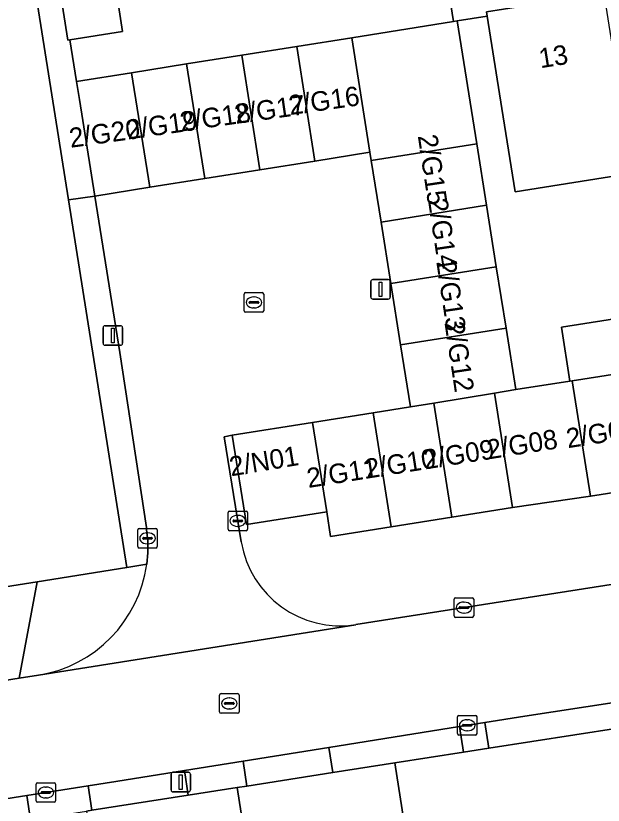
# Model space of a CAD drawing. Extents: x 160077 to 160948, y 386481 to 387498.
# Drawn here: x 160589.14 to 160619.19, y 387316.88 to 387357.26 of the extents above; entities that cross this region are included whole.
import ezdxf

# ---------------------------------------------------------------- set-up
doc = ezdxf.new("R2010")
doc.units = 0
for name, color, linetype in [('IMGEO_Erf', 7, 'Continuous'), ('IMGEO_Kolk', 7, 'Continuous'), ('IMGEO_Lichtmast', 7, 'Continuous'), ('IMGEO_Pand', 7, 'Continuous'), ('IMGEO_Pand_nummerreeks', 7, 'Continuous'), ('IMGEO_Rijbaan_lokaal_open', 7, 'Continuous'), ('IMGEO_Rioolput', 7, 'Continuous'), ('IMGEO_Voetpad_open', 7, 'Continuous')]:
    doc.layers.add(name, color=color, linetype=linetype)

msp = doc.modelspace()

# ---------------------------------------------------------------- linework, layer by layer
at = {"layer": 'IMGEO_Erf'}
for points in [[(160590.023, 387385.936), (160590.944, 387380.011), (160591.865, 387374.08), (160592.782, 387368.173), (160593.707, 387362.22), (160594.602, 387356.453), (160591.91, 387356.034), (160592.249, 387353.904), (160595.065, 387354.351), (160597.881, 387354.799), (160600.696, 387355.246), (160603.512, 387355.693), (160606.328, 387356.141), (160611.533, 387356.968), (160611.249, 387358.786), (160614.194, 387359.246), (160617.393, 387364.36), (160606.344, 387435.512)], [(160620.694, 387349.207), (160614.678, 387348.251), (160614, 387352.521), (160613.25, 387357.241), (160611.723, 387356.998), (160612.722, 387350.711), (160613.222, 387347.568), (160613.721, 387344.424), (160614.22, 387341.28), (160614.72, 387338.137), (160617.486, 387338.574), (160617.05, 387341.331), (160621.826, 387342.084)]]:
    msp.add_lwpolyline(points, dxfattribs=at)
at = {"layer": 'IMGEO_Kolk'}
for p, q in [((160600.823, 387342.172), (160600.823, 387343.024)), ((160600.898, 387343.098), (160601.75, 387343.098)), ((160601.824, 387343.024), (160601.824, 387342.172)), ((160601.082, 387342.592), (160601.082, 387342.604)), ((160601.52, 387342.555), (160601.122, 387342.555)), ((160601.125, 387342.641), (160601.523, 387342.641)), ((160601.311, 387342.878), (160601.336, 387342.878)), ((160601.566, 387342.604), (160601.566, 387342.592)), ((160601.75, 387342.098), (160600.898, 387342.098)), ((160601.334, 387342.318), (160601.309, 387342.318)), ((160599.997, 387330.996), (160599.997, 387331.848)), ((160600.072, 387331.922), (160600.924, 387331.922)), ((160600.485, 387331.702), (160600.51, 387331.702)), ((160600.998, 387331.848), (160600.998, 387330.996)), ((160600.256, 387331.416), (160600.256, 387331.428)), ((160600.694, 387331.379), (160600.296, 387331.379)), ((160600.299, 387331.465), (160600.697, 387331.465)), ((160600.74, 387331.428), (160600.74, 387331.416)), ((160595.379, 387330.105), (160595.379, 387330.957)), ((160595.454, 387331.031), (160596.306, 387331.031)), ((160595.867, 387330.811), (160595.892, 387330.811)), ((160596.38, 387330.957), (160596.38, 387330.105)), ((160600.924, 387330.922), (160600.072, 387330.922)), ((160600.508, 387331.142), (160600.483, 387331.142)), ((160595.638, 387330.525), (160595.638, 387330.537)), ((160596.076, 387330.488), (160595.678, 387330.488)), ((160595.681, 387330.574), (160596.079, 387330.574)), ((160596.122, 387330.537), (160596.122, 387330.525)), ((160596.306, 387330.031), (160595.454, 387330.031)), ((160595.89, 387330.251), (160595.865, 387330.251)), ((160611.566, 387326.56), (160611.566, 387327.412)), ((160611.641, 387327.486), (160612.493, 387327.486)), ((160612.054, 387327.266), (160612.079, 387327.266)), ((160612.567, 387327.412), (160612.567, 387326.56)), ((160611.825, 387326.98), (160611.825, 387326.992)), ((160612.263, 387326.943), (160611.865, 387326.943)), ((160611.868, 387327.029), (160612.266, 387327.029)), ((160612.309, 387326.992), (160612.309, 387326.98)), ((160612.493, 387326.486), (160611.641, 387326.486)), ((160612.077, 387326.706), (160612.052, 387326.706)), ((160611.732, 387320.542), (160611.732, 387321.394)), ((160611.807, 387321.468), (160612.659, 387321.468)), ((160612.22, 387321.248), (160612.245, 387321.248)), ((160612.733, 387321.394), (160612.733, 387320.542)), ((160611.991, 387320.962), (160611.991, 387320.974)), ((160612.429, 387320.925), (160612.031, 387320.925)), ((160612.034, 387321.011), (160612.432, 387321.011)), ((160612.243, 387320.688), (160612.218, 387320.688)), ((160612.475, 387320.974), (160612.475, 387320.962)), ((160612.659, 387320.468), (160611.807, 387320.468)), ((160590.18, 387317.102), (160590.18, 387317.954)), ((160590.255, 387318.028), (160591.107, 387318.028)), ((160591.181, 387317.954), (160591.181, 387317.102)), ((160590.439, 387317.522), (160590.439, 387317.534)), ((160590.877, 387317.485), (160590.479, 387317.485)), ((160590.482, 387317.571), (160590.88, 387317.571)), ((160590.668, 387317.808), (160590.693, 387317.808)), ((160590.923, 387317.534), (160590.923, 387317.522)), ((160590.691, 387317.248), (160590.666, 387317.248)), ((160591.107, 387317.028), (160590.255, 387317.028))]:
    msp.add_line(p, q, dxfattribs=at)
for points in [[(160600.823, 387342.172), (160600.823, 387343.024)], [(160600.898, 387343.098), (160601.75, 387343.098)], [(160601.824, 387343.024), (160601.824, 387342.172)], [(160601.75, 387342.098), (160600.898, 387342.098)], [(160599.997, 387330.996), (160599.997, 387331.848)], [(160600.072, 387331.922), (160600.924, 387331.922)], [(160600.998, 387331.848), (160600.998, 387330.996)], [(160595.379, 387330.105), (160595.379, 387330.957)], [(160595.454, 387331.031), (160596.306, 387331.031)], [(160596.38, 387330.957), (160596.38, 387330.105)], [(160600.924, 387330.922), (160600.072, 387330.922)], [(160596.306, 387330.031), (160595.454, 387330.031)], [(160611.566, 387326.56), (160611.566, 387327.412)], [(160611.641, 387327.486), (160612.493, 387327.486)], [(160612.567, 387327.412), (160612.567, 387326.56)], [(160612.493, 387326.486), (160611.641, 387326.486)], [(160611.732, 387320.542), (160611.732, 387321.394)], [(160611.807, 387321.468), (160612.659, 387321.468)], [(160612.733, 387321.394), (160612.733, 387320.542)], [(160612.659, 387320.468), (160611.807, 387320.468)], [(160590.18, 387317.102), (160590.18, 387317.954)], [(160590.255, 387318.028), (160591.107, 387318.028)], [(160591.181, 387317.954), (160591.181, 387317.102)], [(160591.107, 387317.028), (160590.255, 387317.028)]]:
    msp.add_lwpolyline(points, dxfattribs=at)
for centre, radius, start, end in [((160600.9, 387343.022), 0.0765, 91.552, 178.448), ((160600.9, 387343.022), 0.0765, 91.552, 178.448), ((160601.748, 387343.022), 0.0765, 1.552, 88.448), ((160601.748, 387343.022), 0.0765, 1.552, 88.448), ((160601.122, 387342.601), 0.0403, 85.8775, 175.7526), ((160601.119, 387342.591), 0.0366, 178.938, 274.7102), ((160601.523, 387342.598), 0.043, 264.8664, 352.4533), ((160601.527, 387342.603), 0.0386, 1.7309, 96.639), ((160600.9, 387342.174), 0.0765, 181.552, 268.448), ((160600.9, 387342.174), 0.0765, 181.552, 268.448), ((160601.748, 387342.174), 0.0765, 271.552, 358.448), ((160601.748, 387342.174), 0.0765, 271.552, 358.448), ((160600.074, 387331.846), 0.0765, 91.552, 178.448), ((160600.074, 387331.846), 0.0765, 91.552, 178.448), ((160600.922, 387331.846), 0.0765, 1.552, 88.448), ((160600.922, 387331.846), 0.0765, 1.552, 88.448), ((160600.296, 387331.425), 0.0403, 85.8775, 175.7526), ((160600.293, 387331.415), 0.0366, 178.938, 274.7102), ((160600.697, 387331.422), 0.043, 264.8664, 352.4533), ((160600.701, 387331.427), 0.0386, 1.7309, 96.639), ((160595.456, 387330.955), 0.0765, 91.552, 178.448), ((160595.456, 387330.955), 0.0765, 91.552, 178.448), ((160596.304, 387330.955), 0.0765, 1.552, 88.448), ((160596.304, 387330.955), 0.0765, 1.552, 88.448), ((160600.074, 387330.998), 0.0765, 181.552, 268.448), ((160600.074, 387330.998), 0.0765, 181.552, 268.448), ((160600.922, 387330.998), 0.0765, 271.552, 358.448), ((160600.922, 387330.998), 0.0765, 271.552, 358.448), ((160595.678, 387330.534), 0.0403, 85.8775, 175.7526), ((160595.675, 387330.524), 0.0366, 178.938, 274.7102), ((160596.079, 387330.531), 0.043, 264.8664, 352.4533), ((160596.083, 387330.536), 0.0386, 1.7309, 96.639), ((160595.456, 387330.107), 0.0765, 181.552, 268.448), ((160595.456, 387330.107), 0.0765, 181.552, 268.448), ((160596.304, 387330.107), 0.0765, 271.552, 358.448), ((160596.304, 387330.107), 0.0765, 271.552, 358.448), ((160611.643, 387327.41), 0.0765, 91.552, 178.448), ((160611.643, 387327.41), 0.0765, 91.552, 178.448), ((160612.491, 387327.41), 0.0765, 1.552, 88.448), ((160612.491, 387327.41), 0.0765, 1.552, 88.448), ((160611.865, 387326.989), 0.0403, 85.8775, 175.7526), ((160611.862, 387326.979), 0.0366, 178.938, 274.7102), ((160612.266, 387326.986), 0.043, 264.8664, 352.4533), ((160612.27, 387326.991), 0.0386, 1.7309, 96.639), ((160611.643, 387326.562), 0.0765, 181.552, 268.448), ((160611.643, 387326.562), 0.0765, 181.552, 268.448), ((160612.491, 387326.562), 0.0765, 271.552, 358.448), ((160612.491, 387326.562), 0.0765, 271.552, 358.448), ((160611.809, 387321.392), 0.0765, 91.552, 178.448), ((160611.809, 387321.392), 0.0765, 91.552, 178.448), ((160612.657, 387321.392), 0.0765, 1.552, 88.448), ((160612.657, 387321.392), 0.0765, 1.552, 88.448), ((160612.031, 387320.971), 0.0403, 85.8775, 175.7526), ((160612.028, 387320.961), 0.0366, 178.938, 274.7102), ((160612.432, 387320.968), 0.043, 264.8664, 352.4533), ((160612.436, 387320.973), 0.0386, 1.7309, 96.639), ((160611.809, 387320.544), 0.0765, 181.552, 268.448), ((160611.809, 387320.544), 0.0765, 181.552, 268.448), ((160612.657, 387320.544), 0.0765, 271.552, 358.448), ((160612.657, 387320.544), 0.0765, 271.552, 358.448), ((160590.257, 387317.952), 0.0765, 91.552, 178.448), ((160590.257, 387317.952), 0.0765, 91.552, 178.448), ((160591.105, 387317.952), 0.0765, 1.552, 88.448), ((160591.105, 387317.952), 0.0765, 1.552, 88.448), ((160590.479, 387317.531), 0.0403, 85.8775, 175.7526), ((160590.476, 387317.521), 0.0366, 178.938, 274.7102), ((160590.88, 387317.528), 0.043, 264.8664, 352.4533), ((160590.884, 387317.533), 0.0386, 1.7309, 96.639), ((160590.257, 387317.104), 0.0765, 181.552, 268.448), ((160590.257, 387317.104), 0.0765, 181.552, 268.448), ((160591.105, 387317.104), 0.0765, 271.552, 358.448), ((160591.105, 387317.104), 0.0765, 271.552, 358.448)]:
    msp.add_arc(centre, radius, start, end, dxfattribs=at)
for centre, major_axis, ratio, start_param, end_param in [((160601.31, 387342.598), (-0.387, 0.002), 0.722429, 4.712389, 7.853982), ((160601.335, 387342.598), (-0.39, 0.002), 0.717154, 1.570796, 4.712389), ((160600.484, 387331.422), (-0.387, 0.002), 0.722429, 4.712389, 7.853982), ((160600.509, 387331.422), (-0.39, 0.002), 0.717154, 1.570796, 4.712389), ((160595.866, 387330.531), (-0.387, 0.002), 0.722429, 4.712389, 7.853982), ((160595.891, 387330.531), (-0.39, 0.002), 0.717154, 1.570796, 4.712389), ((160612.053, 387326.986), (-0.387, 0.002), 0.722429, 4.712389, 7.853982), ((160612.078, 387326.986), (-0.39, 0.002), 0.717154, 1.570796, 4.712389), ((160612.219, 387320.968), (-0.387, 0.002), 0.722429, 4.712389, 7.853982), ((160612.244, 387320.968), (-0.39, 0.002), 0.717154, 1.570796, 4.712389), ((160590.667, 387317.528), (-0.387, 0.002), 0.722429, 4.712389, 7.853982), ((160590.692, 387317.528), (-0.39, 0.002), 0.717154, 1.570796, 4.712389)]:
    msp.add_ellipse(centre, major_axis=major_axis, ratio=ratio, start_param=start_param, end_param=end_param, dxfattribs=at)
at = {"layer": 'IMGEO_Lichtmast'}
for p, q in [((160607.403, 387343.768), (160608.193, 387343.768)), ((160608.193, 387343.768), (160607.403, 387343.768)), ((160607.303, 387342.868), (160607.303, 387343.668)), ((160607.303, 387343.668), (160607.303, 387342.868)), ((160608.293, 387343.668), (160608.293, 387342.868)), ((160608.293, 387342.868), (160608.293, 387343.668)), ((160608.193, 387342.768), (160607.403, 387342.768)), ((160607.403, 387342.768), (160608.193, 387342.768)), ((160593.61, 387340.506), (160593.61, 387341.306)), ((160593.61, 387341.306), (160593.61, 387340.506)), ((160593.71, 387341.406), (160594.5, 387341.406)), ((160594.5, 387341.406), (160593.71, 387341.406)), ((160594.6, 387341.306), (160594.6, 387340.506)), ((160594.6, 387340.506), (160594.6, 387341.306)), ((160594.5, 387340.406), (160593.71, 387340.406)), ((160593.71, 387340.406), (160594.5, 387340.406)), ((160597.083, 387317.66), (160597.083, 387318.46)), ((160597.083, 387318.46), (160597.083, 387317.66)), ((160597.183, 387318.56), (160597.973, 387318.56)), ((160597.973, 387318.56), (160597.183, 387318.56)), ((160598.073, 387318.46), (160598.073, 387317.66)), ((160598.073, 387317.66), (160598.073, 387318.46)), ((160597.973, 387317.56), (160597.183, 387317.56)), ((160597.183, 387317.56), (160597.973, 387317.56))]:
    msp.add_line(p, q, dxfattribs=at)
for points in [[(160607.723, 387343.643), (160607.873, 387343.643), (160607.873, 387342.893), (160607.723, 387342.893), (160607.723, 387343.643)], [(160594.03, 387341.281), (160594.18, 387341.281), (160594.18, 387340.531), (160594.03, 387340.531), (160594.03, 387341.281)], [(160597.503, 387318.435), (160597.653, 387318.435), (160597.653, 387317.685), (160597.503, 387317.685), (160597.503, 387318.435)]]:
    msp.add_lwpolyline(points, dxfattribs=at)
for centre, start, end in [((160607.403, 387343.668), 90, 180), ((160607.403, 387343.668), 90, 180), ((160608.193, 387343.668), 0, 90), ((160608.193, 387343.668), 360, 90), ((160607.403, 387342.868), 180, 270), ((160607.403, 387342.868), 180, 270), ((160608.193, 387342.868), 270, 0), ((160608.193, 387342.868), 270, 0), ((160593.71, 387341.306), 90, 180), ((160593.71, 387341.306), 90, 180), ((160594.5, 387341.306), 0, 90), ((160594.5, 387341.306), 360, 90), ((160593.71, 387340.506), 180, 270), ((160593.71, 387340.506), 180, 270), ((160594.5, 387340.506), 270, 0), ((160594.5, 387340.506), 270, 0), ((160597.183, 387318.46), 90, 180), ((160597.183, 387318.46), 90, 180), ((160597.973, 387318.46), 0, 90), ((160597.973, 387318.46), 360, 90), ((160597.183, 387317.66), 180, 270), ((160597.183, 387317.66), 180, 270), ((160597.973, 387317.66), 270, 0), ((160597.973, 387317.66), 270, 0)]:
    msp.add_arc(centre, 0.1, start, end, dxfattribs=at)
at = {"layer": 'IMGEO_Pand'}
for points in [[(160559.841, 387440.996), (160577.677, 387328.687), (160578.044, 387326.376), (160590.229, 387328.311), (160594.824, 387329.041), (160591.839, 387347.839), (160576.464, 387444.648), (160575.523, 387450.574), (160558.743, 387447.909), (160559.684, 387441.983)], [(160593.707, 387362.22), (160590.909, 387361.783), (160591.804, 387356.018), (160591.91, 387356.034), (160594.602, 387356.453)], [(160619.231, 387358.415), (160615.832, 387357.875), (160613.215, 387357.459), (160613.25, 387357.241), (160614, 387352.521), (160614.678, 387348.251), (160620.694, 387349.207)], [(160611.723, 387356.998), (160611.533, 387356.968), (160606.328, 387356.141), (160607.259, 387350.279), (160607.327, 387349.854), (160612.722, 387350.711)], [(160607.259, 387350.279), (160606.328, 387356.141), (160603.512, 387355.693), (160604.443, 387349.832)], [(160604.443, 387349.832), (160603.512, 387355.693), (160600.696, 387355.246), (160601.628, 387349.384)], [(160601.628, 387349.384), (160600.696, 387355.246), (160597.881, 387354.799), (160598.812, 387348.937)], [(160598.812, 387348.937), (160597.881, 387354.799), (160595.065, 387354.351), (160595.997, 387348.489)], [(160595.997, 387348.489), (160595.065, 387354.351), (160592.249, 387353.904), (160592.396, 387352.98), (160593.181, 387348.042)], [(160607.826, 387346.71), (160613.222, 387347.568), (160612.722, 387350.711), (160607.327, 387349.854)], [(160608.326, 387343.567), (160613.721, 387344.424), (160613.222, 387347.568), (160607.826, 387346.71)], [(160608.825, 387340.423), (160614.22, 387341.28), (160613.721, 387344.424), (160608.326, 387343.567)], [(160621.826, 387342.084), (160617.05, 387341.331), (160617.486, 387338.574), (160617.607, 387338.593), (160620.761, 387339.09), (160622.264, 387339.327)], [(160609.329, 387337.253), (160610.523, 387337.449), (160613.623, 387337.957), (160614.72, 387338.137), (160614.22, 387341.28), (160608.825, 387340.423)], [(160617.607, 387338.593), (160618.539, 387332.681), (160621.693, 387333.178), (160620.761, 387339.09)], [(160617.607, 387338.593), (160617.486, 387338.574), (160614.72, 387338.137), (160613.623, 387337.957), (160614.552, 387332.11), (160618.539, 387332.681)], [(160614.552, 387332.11), (160613.623, 387337.957), (160610.523, 387337.449), (160611.45, 387331.617)], [(160611.45, 387331.617), (160610.523, 387337.449), (160609.329, 387337.253), (160607.421, 387336.95), (160608.347, 387331.124)], [(160605.046, 387331.886), (160605.245, 387330.631), (160608.347, 387331.124), (160607.421, 387336.95), (160604.32, 387336.457)], [(160604.32, 387336.457), (160600.209, 387335.804), (160600.935, 387331.233), (160605.046, 387331.886)], [(160636.459, 387322.885), (160636.379, 387323.398), (160619.943, 387320.827), (160613.334, 387319.793), (160612.049, 387319.592), (160608.525, 387319.04), (160611.343, 387301.025), (160622.93, 387302.864), (160639.2, 387305.368), (160638.737, 387308.328), (160638.28, 387311.247)], [(160608.525, 387319.04), (160605.36, 387318.545), (160600.962, 387317.857), (160600.466, 387317.779), (160603.287, 387299.747), (160603.42, 387299.768), (160611.343, 387301.025)], [(160600.466, 387317.779), (160597.963, 387317.388), (160593.033, 387316.617), (160592.757, 387316.573), (160595.582, 387298.519), (160597.569, 387298.841), (160597.909, 387297.035), (160603.701, 387297.911), (160603.42, 387299.768), (160603.287, 387299.747)]]:
    msp.add_lwpolyline(points, close=True, dxfattribs=at)
at = {"layer": 'IMGEO_Rijbaan_lokaal_open'}
for points in [[(160608.326, 387343.567), (160607.826, 387346.71), (160607.327, 387349.854), (160607.259, 387350.279), (160604.443, 387349.832), (160601.628, 387349.384), (160598.812, 387348.937), (160595.997, 387348.489), (160593.181, 387348.042), (160594.461, 387340.032), (160595.821, 387331.086), (160595.836, 387330.983), (160595.889, 387330.39), (160595.89, 387329.795), (160595.837, 387329.202)], [(160600.67, 387330.349), (160599.801, 387335.722), (160600.209, 387335.804), (160604.32, 387336.457), (160607.421, 387336.95), (160609.329, 387337.253), (160608.825, 387340.423), (160608.326, 387343.567)], [(160622.978, 387328.701), (160606.536, 387326.115), (160606.534, 387326.108), (160590.303, 387323.532), (160590.302, 387323.535), (160589.316, 387323.378), (160583.215, 387322.409), (160583.21, 387322.4), (160566.483, 387319.854), (160566.471, 387319.862), (160552.422, 387317.863), (160547.943, 387317.148), (160547.05, 387316.997), (160547.524, 387310.922)], [(160590.302, 387323.535), (160590.303, 387323.532), (160606.534, 387326.108), (160606.536, 387326.115)], [(160585.814, 387316.758), (160589.699, 387317.372), (160592.841, 387317.868), (160594.255, 387318.092), (160597.769, 387318.654), (160600.767, 387319.134), (160605.162, 387319.838), (160611.845, 387320.907), (160613.132, 387321.113), (160615.181, 387321.441), (160619.745, 387322.137)]]:
    msp.add_lwpolyline(points, dxfattribs=at)
for centre, radius, start, end in [((160605.738, 387331.19), 5.137, 189.4201, 278.9374), ((160589.26, 387330.09), 6.637, 279.036, 352.3143)]:
    msp.add_arc(centre, radius, start, end, dxfattribs=at)
at = {"layer": 'IMGEO_Rioolput'}
for p, q in [((160599.564, 387321.658), (160599.564, 387322.51)), ((160599.639, 387322.584), (160600.491, 387322.584)), ((160600.052, 387322.364), (160600.077, 387322.364)), ((160600.565, 387322.51), (160600.565, 387321.658)), ((160599.823, 387322.078), (160599.823, 387322.09)), ((160600.261, 387322.041), (160599.863, 387322.041)), ((160599.866, 387322.127), (160600.264, 387322.127)), ((160600.307, 387322.09), (160600.307, 387322.078)), ((160600.491, 387321.584), (160599.639, 387321.584)), ((160600.075, 387321.804), (160600.05, 387321.804))]:
    msp.add_line(p, q, dxfattribs=at)
for points in [[(160599.564, 387321.658), (160599.564, 387322.51)], [(160599.639, 387322.584), (160600.491, 387322.584)], [(160600.565, 387322.51), (160600.565, 387321.658)], [(160600.491, 387321.584), (160599.639, 387321.584)]]:
    msp.add_lwpolyline(points, dxfattribs=at)
for centre, radius, start, end in [((160599.641, 387322.508), 0.0765, 91.552, 178.448), ((160599.641, 387322.508), 0.0765, 91.552, 178.448), ((160600.489, 387322.508), 0.0765, 1.552, 88.448), ((160600.489, 387322.508), 0.0765, 1.552, 88.448), ((160599.863, 387322.087), 0.0403, 85.8775, 175.7526), ((160599.86, 387322.077), 0.0366, 178.938, 274.7102), ((160600.264, 387322.084), 0.043, 264.8664, 352.4533), ((160600.268, 387322.089), 0.0386, 1.7309, 96.639), ((160599.641, 387321.66), 0.0765, 181.552, 268.448), ((160599.641, 387321.66), 0.0765, 181.552, 268.448), ((160600.489, 387321.66), 0.0765, 271.552, 358.448), ((160600.489, 387321.66), 0.0765, 271.552, 358.448)]:
    msp.add_arc(centre, radius, start, end, dxfattribs=at)
for centre, major_axis, ratio, start_param, end_param in [((160600.051, 387322.084), (-0.387, 0.002), 0.722429, 4.712389, 7.853982), ((160600.076, 387322.084), (-0.39, 0.002), 0.717154, 1.570796, 4.712389)]:
    msp.add_ellipse(centre, major_axis=major_axis, ratio=ratio, start_param=start_param, end_param=end_param, dxfattribs=at)
at = {"layer": 'IMGEO_Voetpad_open'}
for points in [[(160608.89, 387438.447), (160604.266, 387467.887), (160602.326, 387479.554), (160601.448, 387485.066), (160598.969, 387485.166), (160599.864, 387479.342), (160601.786, 387467.986), (160604.327, 387452.552), (160577.727, 387448.173), (160577.315, 387450.866), (160575.523, 387450.574), (160576.464, 387444.648), (160591.839, 387347.839), (160593.181, 387348.042), (160592.396, 387352.98), (160592.249, 387353.904), (160591.91, 387356.034), (160591.804, 387356.018), (160590.909, 387361.783), (160589.984, 387367.74), (160589.067, 387373.643), (160588.146, 387379.574)], [(160641.132, 387336.227), (160640.614, 387336.162), (160637.461, 387335.665), (160634.307, 387335.167), (160631.154, 387334.67), (160628, 387334.173), (160624.846, 387333.676), (160621.693, 387333.178), (160618.539, 387332.681), (160614.552, 387332.11), (160611.45, 387331.617), (160608.347, 387331.124), (160605.245, 387330.631), (160605.046, 387331.886), (160600.935, 387331.233), (160600.209, 387335.804), (160599.801, 387335.722), (160600.67, 387330.349)], [(160606.536, 387326.115), (160622.978, 387328.701), (160641.844, 387331.659), (160641.132, 387336.227)], [(160595.837, 387329.202), (160594.824, 387329.041), (160590.229, 387328.311), (160589.316, 387323.378), (160590.302, 387323.535)], [(160590.229, 387328.311), (160578.044, 387326.376), (160577.677, 387328.687), (160576.656, 387328.501)], [(160583.215, 387322.409), (160589.316, 387323.378), (160590.229, 387328.311)]]:
    msp.add_lwpolyline(points, dxfattribs=at)
for points in [[(160619.146, 387364.633), (160617.393, 387364.36), (160614.194, 387359.246), (160611.249, 387358.786), (160611.533, 387356.968), (160611.723, 387356.998), (160613.25, 387357.241), (160613.215, 387357.459), (160615.832, 387357.875), (160615.625, 387359.181)], [(160595.89, 387329.795), (160595.889, 387330.39), (160595.836, 387330.983), (160595.821, 387331.086), (160594.461, 387340.032), (160593.181, 387348.042), (160591.839, 387347.839), (160594.824, 387329.041), (160595.837, 387329.202)], [(160615.181, 387321.441), (160613.132, 387321.113), (160613.334, 387319.793), (160619.943, 387320.827), (160619.745, 387322.137)], [(160611.845, 387320.907), (160612.049, 387319.592), (160613.334, 387319.793), (160613.132, 387321.113)], [(160605.162, 387319.838), (160605.36, 387318.545), (160608.525, 387319.04), (160612.049, 387319.592), (160611.845, 387320.907)], [(160600.767, 387319.134), (160600.962, 387317.857), (160605.36, 387318.545), (160605.162, 387319.838)], [(160597.769, 387318.654), (160597.963, 387317.388), (160600.466, 387317.779), (160600.962, 387317.857), (160600.767, 387319.134)], [(160594.255, 387318.092), (160592.841, 387317.868), (160593.033, 387316.617), (160597.963, 387317.388), (160597.769, 387318.654)], [(160592.757, 387316.573), (160593.033, 387316.617), (160592.841, 387317.868), (160589.699, 387317.372), (160589.89, 387316.125)], [(160585.814, 387316.758), (160586.003, 387315.517), (160589.89, 387316.125), (160589.699, 387317.372)]]:
    msp.add_lwpolyline(points, close=True, dxfattribs=at)
for centre, radius, start, end in [((160605.738, 387331.19), 5.137, 189.4201, 278.9374), ((160589.26, 387330.09), 6.637, 279.036, 352.3143)]:
    msp.add_arc(centre, radius, start, end, dxfattribs=at)

# ---------------------------------------------------------------- texts
at = {"layer": 'IMGEO_Pand_nummerreeks'}
for s, rotation, p in [('13', 9.0298, (160615.979, 387354.577)), ('2/G16', 7.9593, (160603.172, 387352.181)), ('2/G17', 7.9593, (160600.4, 387351.728)), ('2/G18', 7.9593, (160597.608, 387351.337)), ('2/G19', 7.9593, (160594.874, 387350.93)), ('2/G20', 7.9593, (160591.948, 387350.506)), ('2/G15', 278.5079, (160609.703, 387351.122)), ('2/G14', 278.5079, (160610.221, 387347.852)), ('2/G13', 278.5079, (160610.649, 387344.681)), ('2/G12', 278.5079, (160611.069, 387341.553)), ('2/G07', 9.0105, (160617.378, 387335.138)), ('2/G08', 9.0126, (160613.318, 387334.566)), ('2/N01', 9.4623, (160600.153, 387333.698)), ('2/G09', 9.0105, (160610.078, 387334.052)), ('2/G10', 9.0105, (160607.089, 387333.578)), ('2/G11', 9.0105, (160604.109, 387333.105))]:
    msp.add_text(s, height=1, rotation=rotation, dxfattribs=at).set_placement(p)

doc.saveas('drawing.dxf')
